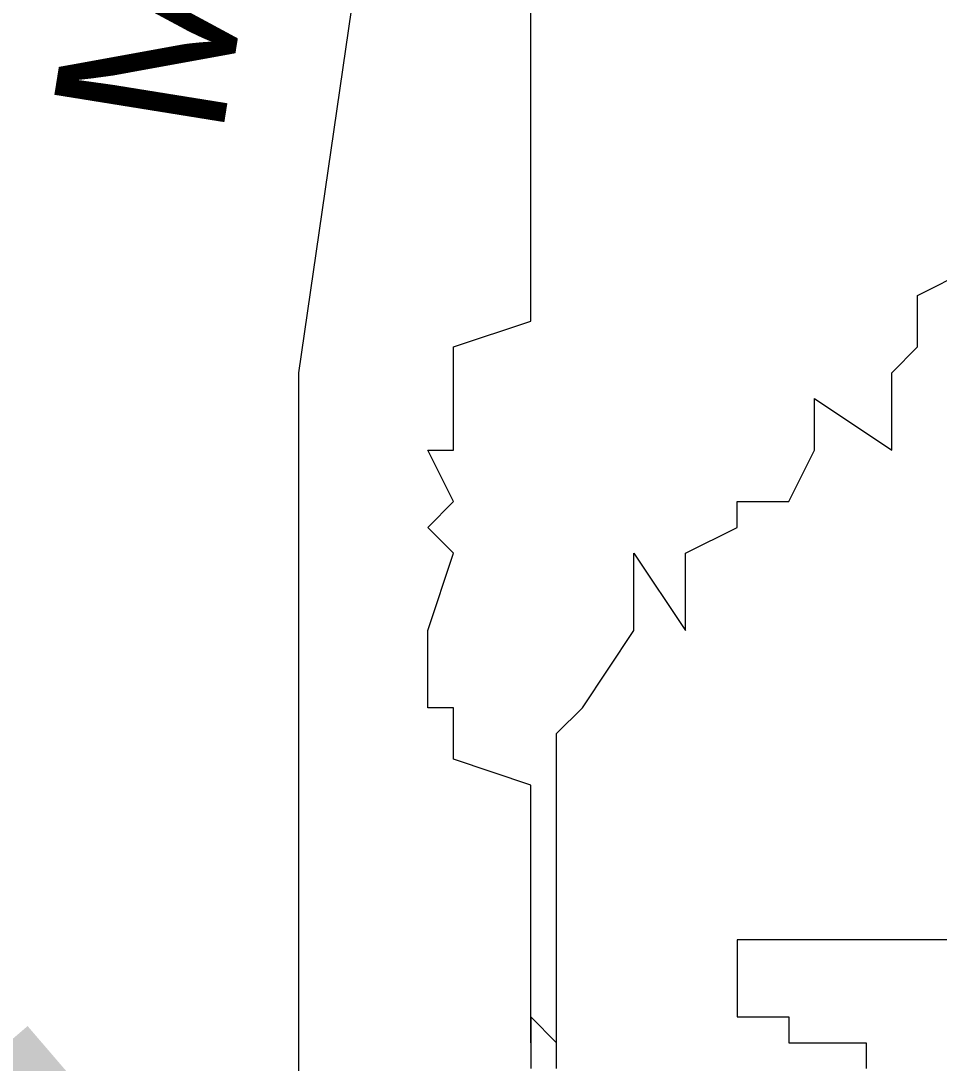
# Model space of a CAD drawing. Extents: x 2193008 to 2198143, y 1236112 to 1237864.
# Drawn here: x 2196072.887 to 2196074.758, y 1237125.833 to 1237127.959 of the extents above; entities that cross this region are included whole.
import ezdxf

# ---------------------------------------------------------------- set-up
doc = ezdxf.new("R2010")
doc.units = 0
doc.layers.add('great seal', color=7, linetype='Continuous')

msp = doc.modelspace()

# ---------------------------------------------------------------- linework, layer by layer
at = {"layer": 'great seal'}
for points in [[(2196073.453, 1237125.4017), (2196073.453, 1237127.2411), (2196073.926, 1237130.4994)], [(2196073.453, 1237125.4017), (2196073.453, 1237127.2411), (2196073.926, 1237130.4994)], [(2196073.453, 1237125.4017), (2196073.453, 1237127.2411), (2196073.926, 1237130.4994)], [(2196073.926, 1237125.8747), (2196073.926, 1237125.9273), (2196073.926, 1237126.0324), (2196073.926, 1237126.0324), (2196073.926, 1237126.0849), (2196073.926, 1237126.0849), (2196073.926, 1237126.2951), (2196073.926, 1237126.4002), (2196073.926, 1237126.4002), (2196073.7683, 1237126.4528), (2196073.7683, 1237126.5053), (2196073.7683, 1237126.5579), (2196073.7158, 1237126.5579), (2196073.7158, 1237126.7156), (2196073.7158, 1237126.7156), (2196073.7683, 1237126.8732), (2196073.7158, 1237126.9258), (2196073.7683, 1237126.9783), (2196073.7158, 1237127.0834), (2196073.7158, 1237127.0834), (2196073.7158, 1237127.0834), (2196073.7683, 1237127.0834), (2196073.7683, 1237127.2411), (2196073.7683, 1237127.2411), (2196073.7683, 1237127.2936), (2196073.926, 1237127.3462), (2196073.926, 1237127.3987), (2196073.926, 1237127.4513), (2196073.926, 1237127.609), (2196073.926, 1237127.6615), (2196073.926, 1237127.7666), (2196073.926, 1237127.7666), (2196073.926, 1237127.8192), (2196073.926, 1237128.0294)], [(2196073.926, 1237125.8747), (2196073.926, 1237125.9273), (2196073.926, 1237126.0324), (2196073.926, 1237126.0324), (2196073.926, 1237126.0849), (2196073.926, 1237126.0849), (2196073.926, 1237126.2951), (2196073.926, 1237126.4002), (2196073.926, 1237126.4002), (2196073.7683, 1237126.4528), (2196073.7683, 1237126.5053), (2196073.7683, 1237126.5579), (2196073.7158, 1237126.5579), (2196073.7158, 1237126.7156), (2196073.7158, 1237126.7156), (2196073.7683, 1237126.8732), (2196073.7158, 1237126.9258), (2196073.7683, 1237126.9783), (2196073.7158, 1237127.0834), (2196073.7158, 1237127.0834), (2196073.7158, 1237127.0834), (2196073.7683, 1237127.0834), (2196073.7683, 1237127.2411), (2196073.7683, 1237127.2411), (2196073.7683, 1237127.2936), (2196073.926, 1237127.3462), (2196073.926, 1237127.3987), (2196073.926, 1237127.4513), (2196073.926, 1237127.609), (2196073.926, 1237127.6615), (2196073.926, 1237127.7666), (2196073.926, 1237127.7666), (2196073.926, 1237127.8192), (2196073.926, 1237128.0294)], [(2196073.926, 1237125.8747), (2196073.926, 1237125.9273), (2196073.926, 1237126.0324), (2196073.926, 1237126.0324), (2196073.926, 1237126.0849), (2196073.926, 1237126.0849), (2196073.926, 1237126.2951), (2196073.926, 1237126.4002), (2196073.926, 1237126.4002), (2196073.7683, 1237126.4528), (2196073.7683, 1237126.5053), (2196073.7683, 1237126.5579), (2196073.7158, 1237126.5579), (2196073.7158, 1237126.7156), (2196073.7158, 1237126.7156), (2196073.7683, 1237126.8732), (2196073.7158, 1237126.9258), (2196073.7683, 1237126.9783), (2196073.7158, 1237127.0834), (2196073.7158, 1237127.0834), (2196073.7158, 1237127.0834), (2196073.7683, 1237127.0834), (2196073.7683, 1237127.2411), (2196073.7683, 1237127.2411), (2196073.7683, 1237127.2936), (2196073.926, 1237127.3462), (2196073.926, 1237127.3987), (2196073.926, 1237127.4513), (2196073.926, 1237127.609), (2196073.926, 1237127.6615), (2196073.926, 1237127.7666), (2196073.926, 1237127.7666), (2196073.926, 1237127.8192), (2196073.926, 1237128.0294)], [(2196073.9785, 1237125.8747), (2196073.9785, 1237125.9273), (2196073.9785, 1237126.0324), (2196073.9785, 1237126.0324), (2196073.9785, 1237126.2426), (2196073.9785, 1237126.2951), (2196073.9785, 1237126.4002), (2196073.9785, 1237126.4002), (2196073.9785, 1237126.4528), (2196073.9785, 1237126.5053), (2196074.0311, 1237126.5579), (2196074.1362, 1237126.7156), (2196074.1362, 1237126.8732), (2196074.2413, 1237126.7156), (2196074.2413, 1237126.8732), (2196074.3464, 1237126.9258), (2196074.3464, 1237126.9783), (2196074.4515, 1237126.9783), (2196074.504, 1237127.0834), (2196074.504, 1237127.1885), (2196074.6617, 1237127.0834), (2196074.6617, 1237127.2411), (2196074.7143, 1237127.2936), (2196074.7143, 1237127.3462), (2196074.7143, 1237127.3987), (2196074.8194, 1237127.4513)], [(2196073.9785, 1237125.8747), (2196073.9785, 1237125.9273), (2196073.9785, 1237126.0324), (2196073.9785, 1237126.0324), (2196073.9785, 1237126.2426), (2196073.9785, 1237126.2951), (2196073.9785, 1237126.4002), (2196073.9785, 1237126.4002), (2196073.9785, 1237126.4528), (2196073.9785, 1237126.5053), (2196074.0311, 1237126.5579), (2196074.1362, 1237126.7156), (2196074.1362, 1237126.8732), (2196074.2413, 1237126.7156), (2196074.2413, 1237126.8732), (2196074.3464, 1237126.9258), (2196074.3464, 1237126.9783), (2196074.4515, 1237126.9783), (2196074.504, 1237127.0834), (2196074.504, 1237127.1885), (2196074.6617, 1237127.0834), (2196074.6617, 1237127.2411), (2196074.7143, 1237127.2936), (2196074.7143, 1237127.3462), (2196074.7143, 1237127.3987), (2196074.8194, 1237127.4513)], [(2196073.9785, 1237125.8747), (2196073.9785, 1237125.9273), (2196073.9785, 1237126.0324), (2196073.9785, 1237126.0324), (2196073.9785, 1237126.2426), (2196073.9785, 1237126.2951), (2196073.9785, 1237126.4002), (2196073.9785, 1237126.4002), (2196073.9785, 1237126.4528), (2196073.9785, 1237126.5053), (2196074.0311, 1237126.5579), (2196074.1362, 1237126.7156), (2196074.1362, 1237126.8732), (2196074.2413, 1237126.7156), (2196074.2413, 1237126.8732), (2196074.3464, 1237126.9258), (2196074.3464, 1237126.9783), (2196074.4515, 1237126.9783), (2196074.504, 1237127.0834), (2196074.504, 1237127.1885), (2196074.6617, 1237127.0834), (2196074.6617, 1237127.2411), (2196074.7143, 1237127.2936), (2196074.7143, 1237127.3462), (2196074.7143, 1237127.3987), (2196074.8194, 1237127.4513)], [(2196077.0266, 1237126.0849), (2196074.3464, 1237126.0849), (2196074.3464, 1237126.0324), (2196074.3464, 1237126.0324)], [(2196077.0266, 1237126.0849), (2196074.3464, 1237126.0849), (2196074.3464, 1237126.0324), (2196074.3464, 1237126.0324)], [(2196077.0266, 1237126.0849), (2196074.3464, 1237126.0849), (2196074.3464, 1237126.0324), (2196074.3464, 1237126.0324)], [(2196074.3464, 1237126.0324), (2196074.3464, 1237125.9798), (2196074.3464, 1237125.9798), (2196074.3464, 1237125.9273), (2196074.3464, 1237125.9273), (2196074.4515, 1237125.9273), (2196074.4515, 1237125.9273), (2196074.4515, 1237125.8747), (2196074.504, 1237125.8747), (2196074.504, 1237125.8747), (2196074.504, 1237125.8747), (2196074.6092, 1237125.8747), (2196074.6092, 1237125.8747), (2196074.6092, 1237125.8747), (2196074.6092, 1237125.8222)], [(2196074.3464, 1237126.0324), (2196074.3464, 1237125.9798), (2196074.3464, 1237125.9798), (2196074.3464, 1237125.9273), (2196074.3464, 1237125.9273), (2196074.4515, 1237125.9273), (2196074.4515, 1237125.9273), (2196074.4515, 1237125.8747), (2196074.504, 1237125.8747), (2196074.504, 1237125.8747), (2196074.504, 1237125.8747), (2196074.6092, 1237125.8747), (2196074.6092, 1237125.8747), (2196074.6092, 1237125.8747), (2196074.6092, 1237125.8222)], [(2196074.3464, 1237126.0324), (2196074.3464, 1237125.9798), (2196074.3464, 1237125.9798), (2196074.3464, 1237125.9273), (2196074.3464, 1237125.9273), (2196074.4515, 1237125.9273), (2196074.4515, 1237125.9273), (2196074.4515, 1237125.8747), (2196074.504, 1237125.8747), (2196074.504, 1237125.8747), (2196074.504, 1237125.8747), (2196074.6092, 1237125.8747), (2196074.6092, 1237125.8747), (2196074.6092, 1237125.8747), (2196074.6092, 1237125.8222)], [(2196073.9785, 1237125.8222), (2196073.9785, 1237125.8747), (2196073.9785, 1237125.8747), (2196073.9785, 1237125.8747), (2196073.9785, 1237125.8747), (2196073.9785, 1237125.8747), (2196073.9785, 1237125.8747), (2196073.9785, 1237125.8747), (2196073.926, 1237125.9273)], [(2196073.926, 1237125.9273), (2196073.926, 1237125.9273), (2196073.926, 1237125.8747), (2196073.926, 1237125.8747), (2196073.926, 1237125.8747), (2196073.926, 1237125.8747), (2196073.926, 1237125.8747), (2196073.926, 1237125.8747), (2196073.926, 1237125.8222)], [(2196073.9785, 1237125.8222), (2196073.9785, 1237125.8747), (2196073.9785, 1237125.8747), (2196073.9785, 1237125.8747), (2196073.9785, 1237125.8747), (2196073.9785, 1237125.8747), (2196073.9785, 1237125.8747), (2196073.9785, 1237125.8747), (2196073.926, 1237125.9273)], [(2196073.926, 1237125.9273), (2196073.926, 1237125.9273), (2196073.926, 1237125.8747), (2196073.926, 1237125.8747), (2196073.926, 1237125.8747), (2196073.926, 1237125.8747), (2196073.926, 1237125.8747), (2196073.926, 1237125.8747), (2196073.926, 1237125.8222)], [(2196073.9785, 1237125.8222), (2196073.9785, 1237125.8747), (2196073.9785, 1237125.8747), (2196073.9785, 1237125.8747), (2196073.9785, 1237125.8747), (2196073.9785, 1237125.8747), (2196073.9785, 1237125.8747), (2196073.9785, 1237125.8747), (2196073.926, 1237125.9273)], [(2196073.926, 1237125.9273), (2196073.926, 1237125.9273), (2196073.926, 1237125.8747), (2196073.926, 1237125.8747), (2196073.926, 1237125.8747), (2196073.926, 1237125.8747), (2196073.926, 1237125.8747), (2196073.926, 1237125.8747), (2196073.926, 1237125.8222)], [(2196073.9785, 1237125.8747), (2196073.9785, 1237125.8747)], [(2196073.9785, 1237125.8747), (2196073.9785, 1237125.8747)], [(2196073.9785, 1237125.8747), (2196073.9785, 1237125.8747)]]:
    msp.add_lwpolyline(points, dxfattribs=at)
for radius in [4.5988, 4.5988, 4.5988, 4.4778, 4.4778, 4.4778, 3.5557, 3.5557, 3.5557, 3.4444, 3.4444, 3.4444]:
    msp.add_circle((2196075.2433, 1237128.0451), radius, dxfattribs=at)

# ---------------------------------------------------------------- texts
for s, height, rotation, p in [('MISSISSIPPI', 0.350947, 80.8531, (2196073.2953, 1237127.7141)), ('MISSISSIPPI', 0.350947, 80.8531, (2196073.2953, 1237127.7141)), ('MISSISSIPPI', 0.350947, 80.8531, (2196073.2953, 1237127.7141)), ('E', 1.1701, 302.3539, (2196071.5611, 1237125.7171)), ('E', 1.1701, 302.3539, (2196071.5611, 1237125.7171)), ('E', 1.1701, 302.3539, (2196071.5611, 1237125.7171)), ('N', 1.1701, 310.6423, (2196071.929, 1237125.2441)), ('N', 1.1701, 310.6423, (2196071.929, 1237125.2441)), ('N', 1.1701, 310.6423, (2196071.929, 1237125.2441))]:
    msp.add_text(s, height=height, rotation=rotation, dxfattribs=at).set_placement(p)

doc.saveas('drawing.dxf')
